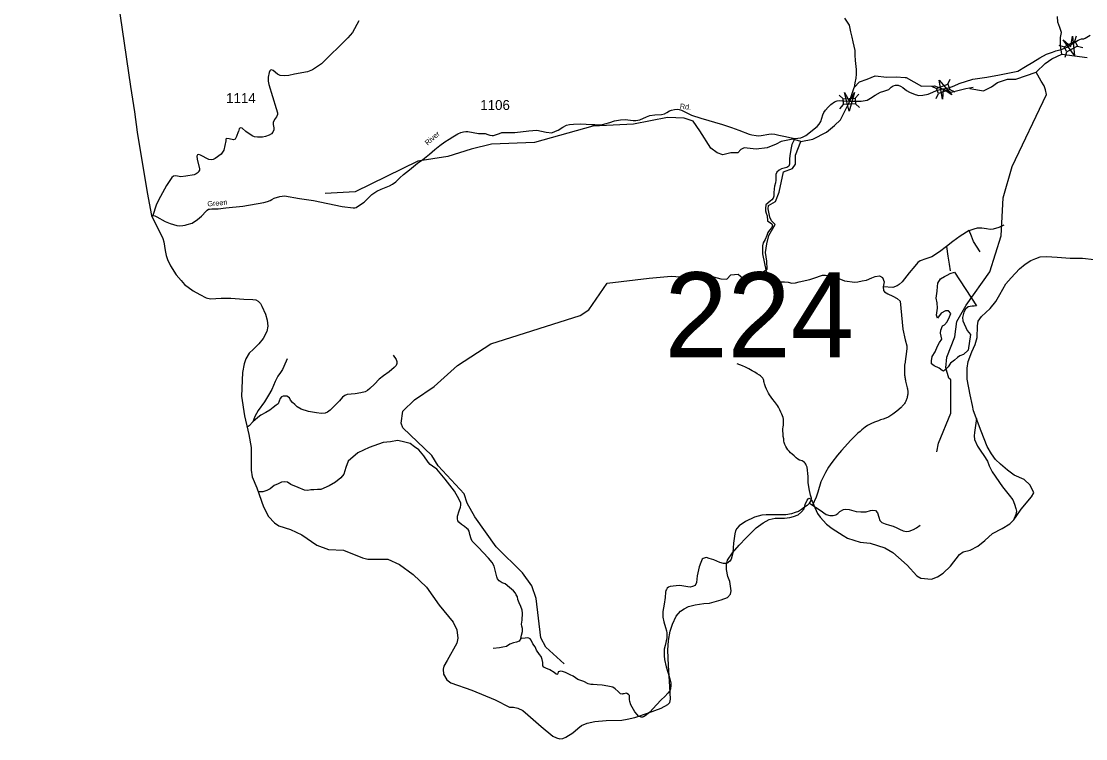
# Model space of a CAD drawing. Extents: x 884530 to 1028605, y 526725 to 653634.
# Drawn here: x 925426 to 938802, y 526725 to 535740 of the extents above; entities that cross this region are included whole.
import ezdxf

# ---------------------------------------------------------------- set-up
doc = ezdxf.new("R2010")
doc.units = 0
for name, color, linetype in [('Exist Boundary Political CountyLine', 7, 'Continuous'), ('Exist Boundary Political StateLine', 7, 'Continuous'), ('Exist Hydrographic Creek Single Shore', 7, 'Continuous'), ('Exist Hydrographic Misc Water Feature', 7, 'Continuous'), ('Exist Hydrographic Pond Over 1500 Sq Ft', 7, 'Continuous'), ('Exist Road Non-System Type 51', 7, 'Continuous'), ('Exist Road Secondary Structure Standard Bridge Attributed CELL', 7, 'Continuous'), ('Exist Road Secondary Structure Standard Bridge CELL', 7, 'Continuous'), ('Exist Road Secondary Structure Standard Bridge Number Label', 7, 'Continuous'), ('Exist Road Secondary Type 20 Attributed', 7, 'Continuous'), ('Exist Road Secondary Type 51 Attributed', 7, 'Continuous'), ('Exist Road Secondary Type 51 Label', 7, 'Continuous'), ('Exist Road Secondary Type 51 Number Label', 7, 'Continuous')]:
    doc.layers.add(name, color=color, linetype=linetype)

msp = doc.modelspace()

# ---------------------------------------------------------------- linework, layer by layer
at = {"layer": 'Exist Boundary Political CountyLine'}
for points in [[(925426, 544434), (925464, 544194), (925538, 543643), (925582, 543347), (925759, 542142), (925803, 541778), (925871, 541326), (925906, 541074), (925939, 540873), (925951, 540764), (926101, 539756), (926137, 539463), (926269, 538580), (926341, 538071), (926363, 537916), (926564, 536530), (926798, 534920), (926851, 534602), (926884, 534345), (927007, 533590), (927062, 533301)], [(927062, 533301), (927206, 533010), (927218, 532968), (927235, 532861), (927246, 532797), (927262, 532748), (927302, 532667), (927374, 532556), (927435, 532484), (927479, 532434), (927587, 532352), (927669, 532305), (927749, 532264), (927803, 532254), (927936, 532260), (928058, 532259), (928225, 532247), (928337, 532243), (928373, 532240), (928403, 532225), (928433, 532192), (928450, 532161), (928497, 532059), (928518, 531986), (928525, 531908), (928511, 531841), (928464, 531752), (928411, 531688), (928345, 531622), (928291, 531570), (928250, 531500), (928228, 531435), (928206, 531327), (928193, 531028), (928231, 530782), (928286, 530546), (928316, 530383), (928316, 530098), (928327, 530014), (928386, 529876), (928472, 529637), (928532, 529518), (928607, 529436), (928663, 529400), (928808, 529354), (928951, 529285), (929141, 529156), (929287, 529103), (929475, 529094), (929716, 528998), (929779, 528983), (930031, 528982), (930177, 528913), (930349, 528789), (930517, 528631), (930677, 528405), (930855, 528190), (930900, 528093), (930910, 527988), (930900, 527926), (930778, 527707), (930737, 527636), (930728, 527600), (930732, 527538), (930773, 527463), (930822, 527429), (931089, 527335), (931379, 527213), (931561, 527120)]]:
    msp.add_lwpolyline(points, dxfattribs=at)
at = {"layer": 'Exist Boundary Political StateLine'}
for points in [[(937603, 532131), (937673, 532217), (937724, 532307), (937797, 532440), (937865, 532516), (937968, 532630), (938040, 532690), (938111, 532735), (938176, 532761), (938231, 532779), (938309, 532784), (938445, 532777), (938605, 532764), (938761, 532762), (938906, 532747)], [(933583, 527224), (933574, 527382), (933558, 527647), (933551, 527839), (933559, 527959), (933581, 528078), (933608, 528164), (933656, 528266), (933708, 528326), (933757, 528358), (933811, 528388), (933895, 528407), (934004, 528423), (934076, 528429), (934222, 528470), (934299, 528501), (934340, 528540), (934346, 528585), (934328, 528702), (934306, 528763), (934287, 528850), (934286, 528914), (934302, 528967), (934365, 529061), (934446, 529156), (934536, 529251), (934662, 529373), (934749, 529439), (934826, 529481), (934899, 529496), (935017, 529498), (935083, 529504), (935130, 529516), (935189, 529538), (935230, 529574), (935263, 529613), (935277, 529667), (935302, 529724), (935324, 529747), (935342, 529740), (935363, 529710), (935398, 529630), (935430, 529557), (935464, 529508), (935543, 529423), (935615, 529366), (935754, 529279), (935807, 529246), (935967, 529194), (936095, 529181), (936279, 529124), (936378, 529067), (936449, 529003), (936557, 528907), (936679, 528773), (936730, 528741), (936864, 528728), (936941, 528760), (937011, 528805), (937101, 528894), (937216, 529041), (937260, 529073), (937350, 529093), (937446, 529144), (937535, 529214), (937631, 529304), (937752, 529368), (937848, 529425), (937899, 529476), (937938, 529528), (937992, 529610), (938120, 529764), (938149, 529815), (938104, 529911), (938027, 529982), (937902, 530037), (937817, 530098), (937729, 530173), (937669, 530235), (937616, 530303), (937563, 530397), (937490, 530588), (937393, 530844), (937378, 530914), (937348, 531047), (937313, 531245), (937312, 531381), (937323, 531463), (937372, 531585), (937413, 531678), (937438, 531767), (937443, 531911), (937443, 531915), (937452, 531972), (937492, 532031), (937603, 532131)], [(931561, 527120), (931610, 527120), (931667, 527108), (931730, 527078), (931790, 527026), (931961, 526880), (932107, 526758), (932150, 526735), (932194, 526725), (932230, 526728), (932269, 526745), (932355, 526800), (932419, 526855), (932466, 526890), (932537, 526921), (932632, 526940), (932774, 526954), (932776, 526954), (932971, 526960), (933041, 526969), (933136, 526992), (933306, 527050), (933467, 527110), (933550, 527155), (933575, 527182), (933583, 527224)]]:
    msp.add_lwpolyline(points, dxfattribs=at)
at = {"layer": 'Exist Hydrographic Creek Single Shore'}
for points in [[(938502, 535329), (938483, 535430), (938486, 535535), (938498, 535599), (938476, 535660), (938450, 535729), (938448, 535799)], [(938181, 535099), (938294, 535211), (938378, 535268), (938502, 535329)], [(938502, 535329), (938819, 535285)], [(935891, 534909), (935958, 534978), (936054, 535014), (936158, 535054), (936303, 535038), (936421, 535044), (936532, 535032), (936544, 535032), (936737, 534923)], [(937346, 534896), (937518, 534865), (937616, 534917), (937695, 534971), (937817, 535011), (937924, 535014), (938181, 535099)], [(935543, 534348), (935644, 534429), (935720, 534502), (935829, 534718), (935891, 534909)], [(936737, 534923), (936900, 534931), (937109, 534850), (937296, 534895), (937387, 534913)], [(935221, 534228), (935122, 534257), (934976, 534228), (934914, 534194), (934800, 534152), (934662, 534134), (934508, 534152), (934466, 534128), (934432, 534086), (934344, 534086), (934242, 534063), (934172, 534085), (934090, 534145), (933952, 534362), (933868, 534483), (933758, 534523), (933547, 534531), (933119, 534448), (932609, 534422), (931876, 534217), (931334, 534195), (931081, 534135), (930786, 534039), (930409, 533984), (929620, 533596), (929244, 533578)], [(935221, 534228), (935372, 534258), (935543, 534348)], [(934798, 532627), (934794, 532724), (934776, 532834), (934794, 532945), (934820, 533047), (934898, 533186), (934854, 533234), (934834, 533280), (934810, 533382), (934816, 533426), (934904, 533476), (934948, 533592), (935004, 533847), (935118, 533891), (935156, 533943), (935156, 534056), (935221, 534228)], [(932250, 527666), (932016, 527874), (931953, 527993), (931896, 528487), (931843, 528645), (931724, 528809), (931394, 529137), (931124, 529513), (931030, 529686), (930992, 529801), (930663, 530156), (930585, 530285), (930222, 530631), (930199, 530690), (930221, 530841), (930368, 530985), (930616, 531151), (930909, 531414), (931327, 531685), (932449, 532043), (932560, 532116), (932789, 532449), (933318, 532511), (933594, 532539), (933940, 532513), (934096, 532539), (934216, 532505), (934294, 532501), (934342, 532555), (934436, 532561), (934492, 532513), (934540, 532521), (934602, 532561), (934640, 532593), (934726, 532579), (934798, 532627)]]:
    msp.add_lwpolyline(points, dxfattribs=at)
at = {"layer": 'Exist Hydrographic Misc Water Feature'}
for points in [[(935771, 535778), (935804, 535729), (935831, 535692), (935848, 535607), (935863, 535541), (935875, 535482), (935889, 535429), (935901, 535371), (935901, 535313), (935903, 535249), (935917, 535136), (935919, 535074), (935913, 535027), (935902, 534966), (935891, 534909)], [(936932, 530331), (936953, 530439), (937108, 530817), (937106, 531233), (937082, 531254), (937045, 531386), (937058, 531520), (937159, 531774), (937183, 531967), (937298, 532171), (937597, 532592), (937739, 533045), (937764, 533521), (937878, 533915), (938311, 534819), (938298, 534880), (938278, 534929), (938240, 534986), (938181, 535099)]]:
    msp.add_lwpolyline(points, dxfattribs=at)
at = {"layer": 'Exist Hydrographic Pond Over 1500 Sq Ft'}
msp.add_lwpolyline([(936978, 532502), (937026, 532534), (937060, 532550), (937098, 532572), (937152, 532588), (937428, 532166), (937402, 532160), (937374, 532160), (937324, 532150), (937292, 532122), (937270, 532084), (937254, 532018), (937258, 531974), (937312, 531856), (937356, 531804), (937324, 531607), (937264, 531553), (937220, 531537), (937192, 531515), (937154, 531481), (937104, 531443), (937072, 531399), (937034, 531360), (937016, 531344), (937000, 531352), (936962, 531380), (936896, 531409), (936866, 531437), (936862, 531475), (936872, 531529), (936910, 531585), (936938, 531657), (936966, 531705), (936994, 531745), (936976, 531821), (936982, 531859), (937004, 531915), (937026, 531925), (937060, 531965), (937092, 532025), (937108, 532069), (937078, 532101), (937038, 532103), (936984, 532071), (936938, 532010), (936928, 532048), (936938, 532136), (936934, 532202), (936924, 532262), (936934, 532350), (936938, 532406), (936944, 532450)], close=True, dxfattribs=at)
at = {"layer": 'Exist Road Non-System Type 51'}
for points in [[(935147, 534269), (935111, 534191), (935101, 534152), (935092, 534102), (935085, 534051), (935081, 534013), (935079, 533966), (935078, 533946), (935071, 533920), (935045, 533901), (935012, 533893), (934980, 533886), (934948, 533871), (934922, 533845), (934909, 533816), (934908, 533780), (934909, 533743), (934904, 533711), (934892, 533669), (934885, 533634), (934881, 533585), (934882, 533544), (934874, 533516), (934858, 533495), (934837, 533481), (934782, 533434), (934778, 533386), (934778, 533357), (934788, 533330), (934800, 533297), (934802, 533231), (934856, 533193), (934868, 533169), (934856, 533149), (934828, 533117), (934808, 533087), (934794, 533049), (934772, 532999), (934750, 532955), (934740, 532919), (934742, 532818), (934787, 532597), (934817, 532553), (934864, 532515), (934968, 532465), (935018, 532465), (935061, 532460), (935107, 532451), (935154, 532454), (935202, 532468), (935336, 532496), (935386, 532514), (935493, 532548), (935530, 532551), (935575, 532544), (935699, 532507), (935770, 532477), (935900, 532464), (935940, 532465), (935991, 532480), (936047, 532488), (936113, 532515), (936154, 532535), (936210, 532540), (936248, 532519), (936268, 532467), (936258, 532403)], [(937338, 533111), (937402, 533133), (937440, 533145), (937496, 533145), (937556, 533135), (937600, 533129), (937644, 533133), (937716, 533155), (937776, 533183)], [(937338, 533111), (937226, 533041), (937134, 532971), (937052, 532909)], [(937474, 532842), (937392, 532975), (937366, 533041), (937338, 533111)], [(937052, 532909), (936964, 532842), (936870, 532780), (936794, 532754), (936722, 532732), (936694, 532710), (936656, 532662), (936584, 532578), (936496, 532465), (936456, 532433), (936434, 532415), (936378, 532397), (936258, 532403)], [(937052, 532909), (937068, 532788), (937088, 532688), (937100, 532606)], [(936258, 532403), (936262, 532356), (936274, 532340), (936316, 532317), (936379, 532284), (936432, 532258), (936470, 532224), (936504, 531872), (936534, 531737), (936554, 531661), (936552, 531625), (936527, 531430), (936526, 531423), (936526, 531415), (936525, 531407), (936524, 531399), (936524, 531392), (936523, 531384), (936523, 531376), (936523, 531368), (936523, 531356), (936523, 531343), (936523, 531330), (936524, 531318), (936525, 531305), (936526, 531293), (936528, 531280), (936529, 531268), (936532, 531255), (936534, 531243), (936536, 531230), (936539, 531218), (936559, 531133), (936562, 531122), (936564, 531111), (936565, 531100), (936566, 531089), (936566, 531077), (936566, 531066), (936565, 531054), (936564, 531043), (936562, 531032), (936560, 531021), (936557, 531010), (936554, 530999), (936550, 530988), (936546, 530978), (936542, 530968), (936536, 530958), (936531, 530948), (936525, 530939), (936519, 530930), (936512, 530921), (936505, 530913), (936497, 530904), (936490, 530897), (936481, 530889), (936428, 530843), (936378, 530803), (936327, 530770), (936310, 530761), (936255, 530741), (936223, 530732), (936196, 530721), (936148, 530701), (936101, 530680), (936060, 530660), (936031, 530641), (935988, 530605), (935966, 530586), (935940, 530564), (935897, 530522), (935852, 530475), (935735, 530347), (935709, 530319), (935684, 530288), (935611, 530196), (935571, 530136), (935531, 530071), (935474, 529951), (935434, 529825), (935413, 529759), (935369, 529660)], [(930101, 531543), (930137, 531492), (930144, 531464), (930144, 531440), (930137, 531416), (930112, 531389), (930048, 531337), (929976, 531284), (929922, 531244), (929864, 531180), (929808, 531126), (929775, 531099), (929746, 531084), (929694, 531072), (929621, 531058), (929523, 531052), (929493, 531039), (929464, 531016), (929424, 530971), (929374, 530921), (929306, 530854), (929275, 530829), (929247, 530816), (929200, 530811), (929137, 530818), (929037, 530837), (928944, 530868), (928893, 530896), (928865, 530924), (928834, 530951), (928810, 530981), (928795, 531008), (928764, 531029), (928742, 531030), (928716, 531031), (928697, 531019), (928681, 531000), (928668, 530966), (928654, 530935), (928628, 530916), (928593, 530889), (928548, 530855), (928500, 530824), (928437, 530789), (928398, 530762), (928334, 530706)], [(928767, 531497), (928727, 531403), (928708, 531365), (928683, 531328), (928651, 531279), (928616, 531212), (928575, 531112), (928534, 531043), (928481, 530957), (928405, 530850), (928360, 530775), (928334, 530706)], [(935331, 529686), (935346, 529711), (935356, 529747), (935345, 529785), (935326, 529865), (935315, 529945), (935314, 530022), (935300, 530136), (935291, 530161), (935284, 530174), (935277, 530186), (935267, 530197), (935253, 530207), (935237, 530215), (935221, 530221), (935207, 530226), (935185, 530238), (935162, 530256), (935138, 530278), (935114, 530301), (935094, 530319), (935076, 530337), (935060, 530355), (935045, 530376), (935033, 530399), (935022, 530423), (935014, 530446), (935010, 530465), (935007, 530492), (935002, 530523), (934998, 530558), (934996, 530595), (934997, 530620), (935000, 530643), (935003, 530665), (935005, 530688), (935005, 530713), (935003, 530739), (934999, 530763), (934993, 530783), (934984, 530805), (934972, 530830), (934958, 530859), (934941, 530890), (934928, 530911), (934917, 530929), (934905, 530946), (934892, 530962), (934871, 530989), (934850, 531017), (934830, 531045), (934814, 531069), (934802, 531091), (934789, 531116), (934777, 531147), (934765, 531184), (934761, 531201), (934759, 531215), (934757, 531228), (934754, 531239), (934744, 531255), (934731, 531269), (934717, 531283), (934702, 531294), (934673, 531312), (934644, 531330), (934610, 531349), (934569, 531372), (934525, 531394), (934488, 531411), (934455, 531424), (934424, 531435)], [(937429, 530749), (937406, 530573), (937402, 530529), (937406, 530485), (937440, 530403), (937484, 530337), (937522, 530283), (937566, 530211), (937588, 530155), (937626, 530079), (937758, 529890), (937840, 529787), (937884, 529727), (937906, 529671), (937922, 529619), (937932, 529583), (937924, 529541), (937895, 529472)], [(928334, 530706), (928290, 530656), (928264, 530640)], [(931703, 527983), (931714, 528027), (931725, 528071), (931725, 528112), (931716, 528139), (931714, 528164), (931719, 528214), (931725, 528302), (931719, 528341), (931705, 528388), (931684, 528432), (931665, 528474), (931660, 528507), (931646, 528535), (931635, 528554), (931610, 528582), (931561, 528624), (931506, 528671), (931467, 528684), (931431, 528709), (931409, 528736), (931404, 528758), (931390, 528810), (931367, 528894), (931345, 528938), (931299, 528993), (931166, 529131), (931090, 529206), (931078, 529236), (931062, 529291), (931053, 529333), (931040, 529352), (931027, 529368), (930994, 529393), (930958, 529418), (930925, 529445), (930910, 529461), (930908, 529488), (930908, 529521), (930930, 529590), (930946, 529634), (930949, 529658), (930949, 529683), (930930, 529733), (930869, 529835), (930754, 529988), (930648, 530114), (930594, 530148), (930566, 530170), (930538, 530202), (930484, 530280), (930424, 530356), (930368, 530394), (930314, 530434), (930214, 530460), (930154, 530474), (930066, 530456), (929972, 530446), (929796, 530383), (929654, 530317), (929532, 530213), (929504, 530133), (929478, 530051), (929440, 530003), (929374, 529949), (929296, 529904), (929192, 529855), (929148, 529855), (929104, 529851), (929066, 529851), (929028, 529845), (928984, 529849), (928906, 529881), (928814, 529921), (928770, 529948), (928730, 529954), (928698, 529950), (928654, 529927), (928604, 529905), (928554, 529867), (928510, 529845), (928460, 529829), (928403, 529827)], [(935331, 529686), (935302, 529656), (935268, 529636), (935230, 529607), (935192, 529582), (935150, 529566), (935103, 529549), (935035, 529540), (934979, 529537), (934865, 529537), (934788, 529540), (934730, 529533), (934639, 529508), (934526, 529454), (934449, 529400), (934416, 529365), (934402, 529337), (934392, 529301), (934375, 529184), (934372, 529123), (934369, 529065)], [(935331, 529686), (935369, 529660)], [(935369, 529660), (935408, 529634), (935467, 529595), (935541, 529544), (935587, 529530), (935628, 529529), (935662, 529540), (935686, 529555), (935710, 529579), (935759, 529604), (935789, 529609), (935829, 529607), (935916, 529582), (935978, 529574), (936042, 529574), (936097, 529594), (936122, 529597), (936162, 529592), (936187, 529562), (936201, 529510), (936216, 529468), (936241, 529440), (936283, 529425), (936336, 529408), (936383, 529396), (936428, 529373), (936462, 529358), (936507, 529339), (936549, 529329), (936584, 529334), (936636, 529353), (936676, 529376), (936723, 529410)], [(934369, 529065), (934355, 529010), (934345, 528983), (934328, 528958), (934315, 528944), (934304, 528936), (934290, 528928), (934273, 528925), (934249, 528925), (934205, 528938), (934128, 528974), (934070, 528990), (934037, 529001), (934018, 528999), (933996, 528991), (933982, 528980), (933965, 528941), (933946, 528884), (933921, 528771), (933909, 528689), (933901, 528667), (933891, 528651), (933874, 528640), (933861, 528637), (933833, 528631), (933800, 528633), (933751, 528642), (933701, 528650), (933654, 528648), (933580, 528639), (933558, 528628), (933544, 528615), (933533, 528601), (933525, 528587), (933522, 528565), (933517, 528499), (933505, 528417), (933488, 528323), (933486, 528288), (933488, 528252), (933499, 528194), (933521, 528123), (933532, 528079), (933540, 528054), (933540, 528029), (933540, 527993), (933516, 527898), (933505, 527850), (933505, 527815), (933504, 527766), (933507, 527719), (933531, 527629), (933556, 527550), (933579, 527460), (933587, 527422), (933590, 527392), (933584, 527353), (933577, 527326), (933549, 527299), (933511, 527257), (933469, 527213), (933409, 527150), (933368, 527104), (933326, 527057), (933266, 527011), (933244, 527000), (933233, 526997), (933217, 526997), (933206, 526999), (933184, 527010), (933167, 527029), (933138, 527061), (933086, 527152), (933073, 527193), (933070, 527218), (933070, 527245), (933067, 527267), (933057, 527281), (933037, 527295), (933026, 527297), (932999, 527290), (932985, 527287), (932977, 527286), (932955, 527289), (932927, 527317), (932888, 527350), (932861, 527372), (932837, 527378), (932796, 527386), (932727, 527400), (932664, 527402), (932611, 527405), (932584, 527408), (932551, 527416), (932496, 527442), (932421, 527470), (932360, 527509), (932325, 527528), (932265, 527556), (932228, 527571), (932204, 527573)], [(931703, 527983), (931683, 527950), (931651, 527937), (931613, 527928), (931566, 527912), (931522, 527884), (931477, 527876), (931434, 527868), (931357, 527857)], [(932204, 527573), (932188, 527571), (932174, 527564), (932168, 527546), (932163, 527535), (932157, 527531), (932146, 527537), (932124, 527556), (932069, 527592), (932019, 527610), (931992, 527623), (931981, 527640), (931978, 527653), (931978, 527681), (931973, 527719), (931959, 527758), (931937, 527785), (931899, 527839), (931884, 527878), (931855, 527918), (931832, 527962), (931819, 527982), (931805, 527990), (931786, 527993), (931759, 527990), (931712, 527983), (931703, 527983)]]:
    msp.add_lwpolyline(points, dxfattribs=at)
at = {"layer": 'Exist Road Secondary Structure Standard Bridge Attributed CELL'}
for points in [[(938636, 535552), (938659, 535309), (938518, 535508), (938616, 535423)], [(937003, 534760), (936960, 534999), (937118, 534814), (937012, 534889)], [(935897, 534845), (935831, 534610), (935771, 534847), (935833, 534732)]]:
    msp.add_lwpolyline(points, close=True, dxfattribs=at)
at = {"layer": 'Exist Road Secondary Structure Standard Bridge CELL'}
for p, q in [((938666, 535490), (938686, 535556)), ((938466, 535440), (938532, 535419)), ((938698, 535429), (938764, 535409)), ((938545, 535291), (938565, 535357)), ((937070, 534948), (937099, 535011)), ((936865, 534926), (936928, 534897)), ((937093, 534884), (937156, 534854)), ((935703, 534810), (935755, 534764)), ((935906, 534772), (935952, 534823)), ((936923, 534768), (936952, 534831)), ((935712, 534642), (935758, 534694)), ((935909, 534703), (935960, 534657))]:
    msp.add_line(p, q, dxfattribs=at)
for points in [[(938532, 535419), (938665, 535490), (938699, 535428), (938565, 535357)], [(936928, 534897), (937070, 534949), (937094, 534882), (936952, 534831)], [(935755, 534764), (935906, 534772), (935909, 534702), (935758, 534694)]]:
    msp.add_lwpolyline(points, close=True, dxfattribs=at)
at = {"layer": 'Exist Road Secondary Type 20 Attributed'}
for points in [[(929670, 535747), (929590, 535598), (929531, 535532), (929198, 535207), (929135, 535162), (929087, 535128), (929025, 535106), (928861, 535076), (928790, 535060), (928728, 535054), (928681, 535060), (928648, 535077), (928591, 535122), (928571, 535130), (928560, 535125), (928550, 535117), (928540, 535097), (928529, 535036), (928529, 534987), (928535, 534944), (928582, 534793), (928630, 534645), (928644, 534590), (928646, 534568), (928632, 534540), (928610, 534508), (928592, 534468), (928592, 534445), (928601, 534402), (928598, 534375), (928587, 534347), (928570, 534326), (928540, 534311), (928496, 534294), (928456, 534286), (928394, 534286), (928359, 534289), (928329, 534301), (928246, 534355), (928201, 534397), (928184, 534403), (928173, 534399), (928163, 534388), (928154, 534357)], [(928154, 534357), (928151, 534350), (928130, 534291), (928113, 534258), (928091, 534251), (928038, 534263), (928005, 534266), (927997, 534257), (927995, 534238), (927973, 534121), (927936, 534070), (927861, 534017), (927836, 534003), (927816, 533998), (927785, 534005), (927678, 534058), (927658, 534065), (927642, 534062), (927633, 534046), (927638, 534008), (927667, 533888)], [(927667, 533888), (927664, 533871), (927658, 533858), (927650, 533842), (927637, 533832), (927626, 533823), (927597, 533811), (927496, 533794), (927431, 533787), (927370, 533796), (927340, 533793), (927318, 533778), (927251, 533677), (927152, 533491), (927121, 533428), (927078, 533300)]]:
    msp.add_lwpolyline(points, dxfattribs=at)
at = {"layer": 'Exist Road Secondary Type 51 Attributed'}
msp.add_line((927062, 533301), (927078, 533300), dxfattribs=at)
for points in [[(938493, 535386), (938570, 535413), (938606, 535439), (938653, 535471), (938708, 535503), (938726, 535512), (938750, 535518), (938780, 535521), (938796, 535526), (938856, 535565)], [(937007, 534891), (937081, 534904), (937148, 534928), (937212, 534957), (937384, 535011), (937558, 535039), (937717, 535068), (937947, 535115), (938045, 535172), (938136, 535228), (938227, 535279), (938311, 535329), (938383, 535354), (938428, 535368), (938493, 535386)], [(935836, 534738), (935982, 534737), (936057, 534749), (936099, 534773), (936154, 534813), (936224, 534850), (936266, 534864), (936303, 534873), (936326, 534884), (936357, 534914), (936384, 534931), (936413, 534937), (936446, 534936), (936474, 534924), (936504, 534906), (936550, 534869), (936588, 534848), (936658, 534819), (936704, 534806), (936757, 534813), (936822, 534824), (936879, 534851), (936927, 534871), (937007, 534891)], [(931171, 534330), (931257, 534329), (931291, 534319), (931316, 534307), (931342, 534304), (931362, 534306), (931385, 534314), (931435, 534330), (931466, 534341), (931507, 534343), (931630, 534342), (931804, 534362), (931904, 534374), (932020, 534346), (932094, 534340), (932141, 534359), (932172, 534374), (932232, 534408), (932276, 534434), (932314, 534444), (932364, 534446), (932454, 534450), (932595, 534445), (932633, 534442), (932678, 534439), (932718, 534441), (932761, 534452), (932824, 534468), (932882, 534490), (932956, 534503), (933014, 534504), (933117, 534495), (933150, 534494), (933172, 534496), (933199, 534502), (933281, 534540), (933326, 534555), (933389, 534566), (933473, 534569), (933510, 534578), (933540, 534595), (933572, 534614), (933596, 534625), (933634, 534633), (933668, 534634), (933694, 534631), (933724, 534622), (933813, 534578), (933848, 534559), (933966, 534523), (934237, 534444), (934349, 534407), (934442, 534374), (934572, 534323), (934607, 534312), (934661, 534304), (934685, 534300), (934723, 534303), (934820, 534322), (934854, 534324), (934895, 534322), (934945, 534310), (935009, 534297), (935106, 534275), (935147, 534269), (935147, 534269), (935222, 534277), (935253, 534288), (935283, 534305), (935426, 534420), (935451, 534446), (935475, 534480), (935499, 534566), (935510, 534596), (935531, 534624), (935567, 534663), (935600, 534696), (935645, 534727), (935677, 534740), (935709, 534743), (935764, 534742), (935836, 534738)], [(927078, 533300), (927106, 533294), (927129, 533283), (927235, 533224), (927296, 533199), (927381, 533173), (927420, 533171), (927456, 533173), (927486, 533179), (927510, 533186), (927572, 533204), (927639, 533250), (927690, 533293), (927750, 533356), (927763, 533368), (927781, 533378), (927793, 533381), (927821, 533384), (927899, 533384), (927996, 533394), (928211, 533418), (928476, 533465), (928519, 533474), (928553, 533489), (928575, 533500), (928602, 533516), (928677, 533540), (928733, 533545), (928922, 533512), (929100, 533489), (929460, 533412), (929597, 533395), (929618, 533397), (929635, 533400), (929677, 533428), (929733, 533468), (929766, 533498), (929808, 533537), (929833, 533562), (929858, 533581), (929893, 533606), (929949, 533632), (930013, 533655), (930054, 533672), (930090, 533693), (930131, 533723), (930182, 533775), (930229, 533814), (930306, 533872), (930407, 533957), (930473, 534005), (930558, 534072), (930625, 534128), (930686, 534178), (930747, 534225), (930801, 534259), (930848, 534288), (930912, 534324), (930949, 534341), (930983, 534351), (931013, 534356), (931037, 534357), (931171, 534330)]]:
    msp.add_lwpolyline(points, dxfattribs=at)

# ---------------------------------------------------------------- texts
at = {"layer": 'Exist Road Secondary Structure Standard Bridge Number Label'}
msp.add_text('224', height=1066.3, dxfattribs=at).set_placement((933509, 531519))
at = {"layer": 'Exist Road Secondary Type 51 Label'}
for s, rotation, p in [('Rd.', 354.8411, (933700, 534641)), ('River', 41.0727, (930532, 534177)), ('Green', 5.2739, (927768, 533413))]:
    msp.add_text(s, height=65.6, rotation=rotation, dxfattribs=at).set_placement(p)
at = {"layer": 'Exist Road Secondary Type 51 Number Label'}
for s, p in [('1114', (928000, 534712)), ('1106', (931194, 534625))]:
    msp.add_text(s, height=125, dxfattribs=at).set_placement(p)

doc.saveas('drawing.dxf')
